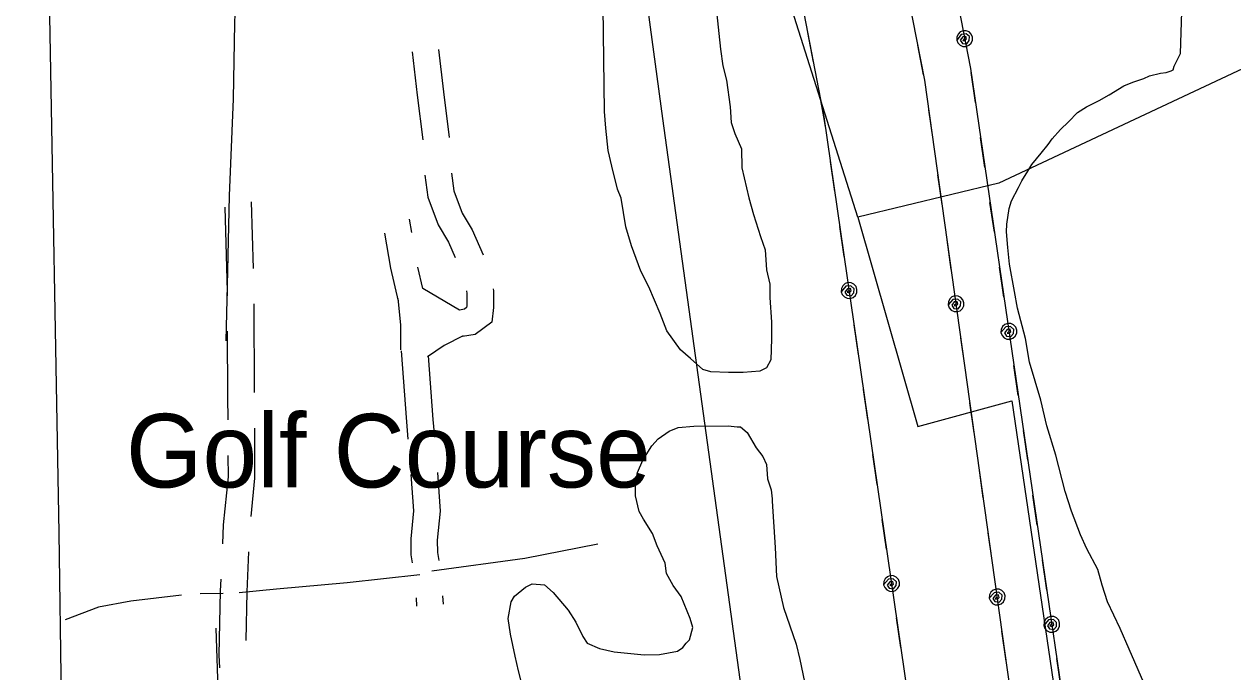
# Model space of a CAD drawing. Extents: x 3250478 to 3288318, y 788638 to 816472.
# Drawn here: x 3266413 to 3267777, y 796766 to 797497 of the extents above; entities that cross this region are included whole.
import ezdxf

# ---------------------------------------------------------------- set-up
doc = ezdxf.new("R2010")
doc.units = 0
for name, color, linetype in [('V-ROAD-CNTR', 7, 'Continuous'), ('V-SITE-OTLN', 7, 'Continuous'), ('V-SITE-VEGE', 7, 'Continuous'), ('V-TOPO-GNAM-IDEN', 7, 'Continuous'), ('V-TOPO-SHOR', 7, 'Continuous'), ('V-UTIL-LINE', 7, 'Continuous')]:
    doc.layers.add(name, color=color, linetype=linetype)

msp = doc.modelspace()

# ---------------------------------------------------------------- linework, layer by layer
at = {"layer": 'V-ROAD-CNTR'}
for p, q in [((3266671.4, 797221.1), (3266669.2, 797296.4)), ((3266850.1, 797261.8), (3266847.6, 797276.7)), ((3266672.6, 797081.1), (3266672.1, 797181.1)), ((3266854.9, 796849.4), (3266855.6, 796840)), ((3266884.8, 796851.7), (3266885.5, 796842.3))]:
    msp.add_line(p, q, dxfattribs=at)
for points in [[(3266850.4, 797465.5), (3266856.2, 797416.7), (3266862.5, 797366.2)], [(3266880.3, 797468), (3266886, 797420.3), (3266892.4, 797368.8), (3266892.4, 797368.7)], [(3266865, 797326.3), (3266868.1, 797301.4), (3266879.7, 797270.3), (3266891.5, 797250.8), (3266899, 797233.4)], [(3266894.9, 797328.8), (3266897.5, 797308.6), (3266906.8, 797283.4), (3266918.2, 797264.7), (3266930.5, 797236.4)], [(3266642.1, 797190.3), (3266642.1, 797195), (3266639.4, 797290.3)], [(3266835.2, 797184.1), (3266826.5, 797221.6), (3266819.8, 797260.9)], [(3266911.7, 797195.7), (3266912.4, 797192.8), (3266912.3, 797179), (3266912, 797177), (3266909.5, 797175.1), (3266904, 797174.2), (3266862.7, 797198.6), (3266857.1, 797222.4)], [(3266941.9, 797198.2), (3266942.4, 797195.9), (3266942.2, 797177.2), (3266940.4, 797160.7), (3266921.5, 797146.6), (3266907.3, 797144.4)], [(3266837.9, 797129.3), (3266837.8, 797157.7), (3266834.6, 797187.3)], [(3266642.8, 797050.3), (3266642.6, 797076.3), (3266642.3, 797150.3)], [(3266907.9, 797145.2), (3266886.6, 797134.1), (3266867.9, 797121.5)], [(3266838, 797128.3), (3266844.1, 797048.1), (3266845.8, 797028.6)], [(3266868.5, 797122.5), (3266874, 797050.6), (3266875.7, 797030.9)], [(3266668.8, 796941.3), (3266673.1, 796984.5), (3266672.8, 797041.1)], [(3266636.8, 796910.6), (3266637.8, 796931.8), (3266643.1, 796985.9), (3266643, 797010.3)], [(3266849.1, 796988.8), (3266852.2, 796947.8), (3266848.9, 796916), (3266849.1, 796898), (3266850.6, 796889.2)], [(3266879.1, 796991), (3266882.3, 796947.4), (3266878.9, 796914.7), (3266879.1, 796900.6), (3266880.6, 796891.5)], [(3266663.2, 796801.5), (3266664.2, 796856.4), (3266666.3, 796901.4)], [(3266633.3, 796770.7), (3266632.9, 796784.8), (3266634.2, 796857.4), (3266634.8, 796870.7)]]:
    msp.add_lwpolyline(points, dxfattribs=at)
at = {"layer": 'V-SITE-OTLN'}
for p, q in [((3266971.3, 798581.6), (3267133, 797390.2)), ((3266452.1, 796922.9), (3266435.7, 797834.8)), ((3267133, 797390.2), (3267295.1, 796213.4)), ((3266478.1, 795189.6), (3266452.1, 796922.9))]:
    msp.add_line(p, q, dxfattribs=at)
at = {"layer": 'V-SITE-VEGE'}
for points in [[(3267194.1, 797511.1), (3267198.4, 797468.5), (3267201.1, 797449.7), (3267205.1, 797433.5), (3267209.2, 797403.4), (3267210.6, 797385.9), (3267214.5, 797373.4), (3267222.3, 797355.9), (3267222.5, 797334.6), (3267230.4, 797300.9), (3267235.7, 797282.1), (3267243.5, 797257.1), (3267248.7, 797242.1), (3267250.2, 797219.6), (3267254.1, 797203.3), (3267254.3, 797188.3), (3267255.9, 797160.7), (3267256.1, 797141.9), (3267255.1, 797118.1), (3267250.2, 797109.2), (3267242.7, 797105.4), (3267223.9, 797103.9), (3267207.6, 797103.7), (3267187.5, 797104.7), (3267178.7, 797107.1), (3267164.8, 797119.5), (3267153.4, 797129.4), (3267138.1, 797150.6), (3267130.4, 797170.5), (3267117.5, 797200.5), (3267108.5, 797217.9), (3267098.1, 797246.7), (3267091.6, 797267.9), (3267086.2, 797300.4), (3267082.3, 797310.4), (3267075.8, 797336.7), (3267071.8, 797354.2), (3267069, 797379.2), (3267067.5, 797398), (3267066.2, 797515.9)], [(3267524.5, 797226.1), (3267522.9, 797244.8), (3267521.2, 797262.4), (3267521.5, 797271.2), (3267524.3, 797288.7), (3267526.7, 797297.4), (3267534.9, 797312.5), (3267538.4, 797320), (3267545.4, 797330.8), (3267550, 797338.3), (3267560.3, 797351.2), (3267568.3, 797360.8), (3267572.9, 797367.2), (3267582, 797377.9), (3267591.1, 797386.4), (3267601.3, 797397.1), (3267611.4, 797403.3), (3267625.9, 797410.5), (3267637, 797416.8), (3267653.8, 797427.2), (3267663.8, 797431.3), (3267676.1, 797435.3), (3267682.7, 797438.4), (3267694.9, 797441.3), (3267701.5, 797442.1), (3267707.1, 797444.2), (3267709.3, 797445.2), (3267710.5, 797449.5), (3267717.6, 797463.6), (3267719.5, 797522.8)], [(3267676.2, 796753.6), (3267659.8, 796791.5), (3267649.6, 796814.8), (3267635.2, 796844.9), (3267629.2, 796863.8), (3267624.3, 796881.5), (3267611.9, 796905), (3267604.7, 796920.6), (3267594.6, 796947.2), (3267587.6, 796969.4), (3267576.8, 797010.4), (3267566.9, 797043.6), (3267560.1, 797072.4), (3267547.3, 797115.6), (3267542.6, 797142.1), (3267533.8, 797176.4), (3267530.1, 797195.2), (3267524.5, 797226.1)], [(3266976, 796744.9), (3266970.7, 796767.4), (3266966.8, 796783.7), (3266961.5, 796808.7), (3266958.8, 796826.2), (3266962.3, 796845.1), (3266966, 796851.4), (3266978.4, 796861.6), (3266985.9, 796865.4), (3266999.7, 796864.3), (3267009.8, 796855.6), (3267026.4, 796835.8), (3267035.3, 796822.1), (3267043, 796805.9), (3267048.1, 796798.4), (3267062, 796792.3), (3267078.3, 796788.7), (3267112.2, 796785.4), (3267129.8, 796785.6), (3267149.8, 796789.5), (3267156, 796793.4), (3267159.7, 796798.4), (3267163.5, 796802.2), (3267167.1, 796816.1), (3267164.4, 796826.1), (3267154.1, 796851), (3267145.2, 796863.5), (3267137.5, 796877.2), (3267136.1, 796888.5), (3267127.1, 796908.4), (3267121.9, 796922.1), (3267111.7, 796938.3), (3267106.6, 796947.1), (3267102.6, 796964.6), (3267102.5, 796978.4), (3267104.8, 796990.9), (3267111, 797004.8), (3267120.8, 797021.2), (3267128.2, 797028.8), (3267140.7, 797037.7), (3267150.7, 797041.6), (3267168.2, 797043.1), (3267207.1, 797043.5), (3267217.1, 797042.4), (3267220.9, 797042.4), (3267228.5, 797036.2), (3267238.7, 797018.8), (3267246.3, 797008.9), (3267250.2, 797000.1), (3267251.6, 796983.8), (3267255.5, 796971.3), (3267256.9, 796961.3)], [(3267256.9, 796961.3), (3267256.9, 796958.8), (3267260.1, 796906.2), (3267261.7, 796873.6)], [(3267261.7, 796873.6), (3267269.6, 796838.6), (3267283.9, 796797.4), (3267287.9, 796779.9), (3267293.2, 796754.8)]]:
    msp.add_lwpolyline(points, dxfattribs=at)
at = {"layer": 'V-TOPO-SHOR'}
for p, q in [((3266637.1, 796854.6), (3266611.2, 796853.9)), ((3266629, 796815.5), (3266633.6, 796672.4))]:
    msp.add_line(p, q, dxfattribs=at)
for points in [[(3269566.1, 798044.7), (3267830.8, 797466.8), (3267512.7, 797317.5), (3267353.6, 797279), (3267161, 797886.3), (3267117.7, 798098.4)], [(3266681.6, 797736.8), (3266669.7, 797709.1), (3266660.4, 797680.9), (3266655, 797634.9), (3266650, 797498), (3266648.7, 797412.6), (3266643.9, 797302.9), (3266641.9, 797202), (3266640.4, 797139.6)], [(3267353.6, 797279), (3267421, 797042.8), (3267527.1, 797071.7), (3267584.8, 796681.3), (3267628.1, 796353.5), (3267815.7, 795047.3), (3267854.1, 794724.4), (3267935.9, 794203.8), (3267998.5, 794160.4), (3268032.2, 794015.8)], [(3266872.9, 796879.9), (3266977.7, 796894.2), (3267060.1, 796910.6)], [(3266859, 796875.7), (3266777.1, 796866.4), (3266697.4, 796859.3), (3266655.4, 796855.3)], [(3266590.2, 796852.4), (3266533.2, 796845.8), (3266496.5, 796839), (3266458.8, 796824.9)]]:
    msp.add_lwpolyline(points, dxfattribs=at)
at = {"layer": 'V-UTIL-LINE'}
for points in [[(3266399.2, 807115.6), (3265550.8, 806827.7), (3265765, 805678.4), (3265990.5, 804483.8), (3266220.6, 803279), (3266414.2, 802204.5), (3266640.9, 801004.2), (3266867.9, 799802.2), (3267085.9, 798580), (3267315.2, 797392.2), (3267477.7, 796271.2), (3267653.9, 795067.7)], [(3267768.9, 795052), (3267595.7, 796245.4), (3267428.9, 797433.4), (3267186.1, 798668.3), (3266836.5, 800535.4), (3266601.4, 801827.2), (3266502.4, 802344.1), (3267033.5, 802517.9), (3268674.4, 803054.4), (3270333.6, 803588.9), (3271983.5, 804154), (3273734.5, 804723.4), (3276865.7, 805744)], [(3267256.2, 798601.6), (3267480.5, 797446.7), (3267606.3, 796587.9), (3267843.6, 794931.1), (3267981.4, 794019.2)], [(3267473.9, 797480.4), (3267471.9, 797478.4), (3267474.2, 797478), (3267476.1, 797480), (3267475.2, 797482.8), (3267471.9, 797482.3), (3267469.1, 797478.5), (3267471.6, 797475), (3267476.5, 797474.6), (3267479.2, 797478.3), (3267479.3, 797482.8), (3267475.6, 797485.8), (3267470.2, 797485.1), (3267465.1, 797478.7), (3267466.4, 797475.5), (3267468.9, 797473), (3267472.1, 797471.6), (3267475.7, 797471.6), (3267478.9, 797472.9), (3267481.4, 797475.4), (3267482.8, 797478.6), (3267482.8, 797482.1), (3267481.4, 797485.4), (3267479, 797487.9), (3267475.7, 797489.2), (3267472.2, 797489.3), (3267469, 797487.9), (3267466.5, 797485.5), (3267465.1, 797482.2), (3267465.1, 797478.7)], [(3267303.3, 797454), (3267296.9, 797487.4)], [(3267427.7, 797439.7), (3267421.1, 797473.1)], [(3267486.1, 797408.5), (3267481.2, 797442.1)], [(3267316.8, 797381.3), (3267315.2, 797392.2), (3267310.9, 797414.8)], [(3267438.3, 797366.5), (3267433.6, 797400.1)], [(3267496.8, 797335.2), (3267491.9, 797368.9)], [(3267327.4, 797308.1), (3267322.6, 797341.7)], [(3267448.6, 797293.2), (3267443.9, 797326.9)], [(3267507.5, 797262), (3267502.6, 797295.7)], [(3267338, 797234.8), (3267333.2, 797268.5)], [(3267458.9, 797219.9), (3267454.1, 797253.6)], [(3267518.3, 797188.8), (3267513.3, 797222.5)], [(3267343.6, 797196.2), (3267341.5, 797194.3), (3267343.8, 797193.8), (3267345.8, 797195.7), (3267345, 797198.5), (3267341.7, 797198.2), (3267338.8, 797194.5), (3267341.1, 797190.9), (3267345.9, 797190.3), (3267348.8, 797193.8), (3267349.2, 797198.3), (3267345.6, 797201.5), (3267340.1, 797201.1), (3267334.7, 797194.9), (3267335.9, 797191.6), (3267338.3, 797189), (3267341.4, 797187.5), (3267344.9, 797187.3), (3267348.2, 797188.5), (3267350.9, 797190.8), (3267352.4, 797194), (3267352.5, 797197.5), (3267351.4, 797200.8), (3267349, 797203.4), (3267345.9, 797204.9), (3267342.4, 797205.1), (3267339, 797204), (3267336.4, 797201.6), (3267334.9, 797198.4), (3267334.7, 797194.9)], [(3267464.3, 797181.3), (3267462.2, 797179.3), (3267464.5, 797178.8), (3267466.4, 797180.8), (3267465.7, 797183.6), (3267462.3, 797183.3), (3267459.4, 797179.6), (3267461.7, 797176), (3267466.5, 797175.4), (3267469.5, 797178.9), (3267469.8, 797183.4), (3267466.3, 797186.6), (3267460.8, 797186.2), (3267455.4, 797180), (3267456.5, 797176.7), (3267458.9, 797174.1), (3267462, 797172.6), (3267465.5, 797172.4), (3267468.9, 797173.5), (3267471.5, 797175.9), (3267473, 797179), (3267473.2, 797182.5), (3267472.1, 797185.9), (3267469.7, 797188.5), (3267466.6, 797190), (3267463, 797190.2), (3267459.7, 797189), (3267457.1, 797186.7), (3267455.6, 797183.5), (3267455.4, 797180)], [(3267354.1, 797124), (3267349.2, 797157.6)], [(3267523.9, 797150.2), (3267521.8, 797148.3), (3267524.1, 797147.8), (3267526.1, 797149.7), (3267525.3, 797152.5), (3267521.9, 797152.2), (3267519, 797148.5), (3267521.4, 797144.9), (3267526.2, 797144.3), (3267529.1, 797147.9), (3267529.4, 797152.3), (3267525.9, 797155.6), (3267520.4, 797155.1), (3267515, 797148.9), (3267516.2, 797145.6), (3267518.6, 797143), (3267521.7, 797141.5), (3267525.2, 797141.3), (3267528.5, 797142.5), (3267531.1, 797144.8), (3267532.7, 797148), (3267532.8, 797151.5), (3267531.7, 797154.8), (3267529.3, 797157.4), (3267526.1, 797158.9), (3267522.6, 797159.1), (3267519.3, 797157.9), (3267516.7, 797155.6), (3267515.2, 797152.4), (3267515, 797148.9)], [(3267474.4, 797109), (3267469.7, 797142.7)], [(3267534.5, 797078), (3267529.6, 797111.6)], [(3267364.7, 797050.7), (3267359.8, 797084.4)], [(3267484.7, 797035.7), (3267480, 797069.4)], [(3267545.2, 797004.8), (3267540.3, 797038.4)], [(3267375.3, 796977.5), (3267370.5, 797011.2)], [(3267495, 796962.4), (3267490.3, 796996.1)], [(3267556, 796931.6), (3267551, 796965.2)], [(3267385.9, 796904.3), (3267381.1, 796937.9)], [(3267505.3, 796889.2), (3267500.6, 796922.8)], [(3267566.7, 796858.3), (3267561.8, 796892)], [(3267391.5, 796865.7), (3267389.4, 796863.7), (3267391.7, 796863.2), (3267393.7, 796865.1), (3267392.9, 796868), (3267389.5, 796867.7), (3267386.6, 796864), (3267389, 796860.4), (3267393.8, 796859.8), (3267396.7, 796863.3), (3267397, 796867.8), (3267393.5, 796871), (3267388, 796870.5), (3267382.6, 796864.4), (3267383.8, 796861.1), (3267386.1, 796858.5), (3267389.3, 796857), (3267392.8, 796856.8), (3267396.1, 796857.9), (3267398.7, 796860.3), (3267400.3, 796863.5), (3267400.4, 796867), (3267399.3, 796870.3), (3267396.9, 796872.9), (3267393.7, 796874.4), (3267390.2, 796874.6), (3267386.9, 796873.4), (3267384.3, 796871.1), (3267382.8, 796867.9), (3267382.6, 796864.4)], [(3267510.7, 796850.5), (3267508.6, 796848.6), (3267510.9, 796848.1), (3267512.9, 796850), (3267512.1, 796852.8), (3267508.7, 796852.5), (3267505.8, 796848.8), (3267508.1, 796845.3), (3267513, 796844.6), (3267515.9, 796848.1), (3267516.2, 796852.6), (3267512.7, 796855.9), (3267507.2, 796855.4), (3267501.8, 796849.3), (3267503, 796846), (3267505.3, 796843.3), (3267508.5, 796841.8), (3267512, 796841.6), (3267515.3, 796842.8), (3267517.9, 796845.1), (3267519.4, 796848.3), (3267519.6, 796851.8), (3267518.5, 796855.1), (3267516.1, 796857.7), (3267513, 796859.2), (3267509.5, 796859.4), (3267506.2, 796858.3), (3267503.5, 796856), (3267502, 796852.8), (3267501.8, 796849.3)], [(3267402, 796793.4), (3267397.1, 796827.1)], [(3267572.3, 796819.7), (3267570.2, 796817.8), (3267572.5, 796817.3), (3267574.5, 796819.2), (3267573.7, 796822.1), (3267570.3, 796821.7), (3267567.5, 796818), (3267569.8, 796814.5), (3267574.6, 796813.9), (3267577.5, 796817.4), (3267577.8, 796821.8), (3267574.3, 796825.1), (3267568.8, 796824.6), (3267563.4, 796818.4), (3267564.6, 796815.1), (3267567, 796812.5), (3267570.1, 796811), (3267573.6, 796810.8), (3267576.9, 796812), (3267579.6, 796814.4), (3267581.1, 796817.5), (3267581.2, 796821.1), (3267580.1, 796824.4), (3267577.7, 796827), (3267574.5, 796828.5), (3267571, 796828.7), (3267567.7, 796827.5), (3267565.1, 796825.1), (3267563.6, 796822), (3267563.4, 796818.4)], [(3267520.9, 796778.2), (3267516.1, 796811.9)], [(3267582.9, 796747.5), (3267578, 796781.2)]]:
    msp.add_lwpolyline(points, dxfattribs=at)

# ---------------------------------------------------------------- texts
at = {"layer": 'V-TOPO-GNAM-IDEN'}
msp.add_text('Golf Course', height=83, dxfattribs=at).set_placement((3266527.6, 796974.1))

doc.saveas('drawing.dxf')
